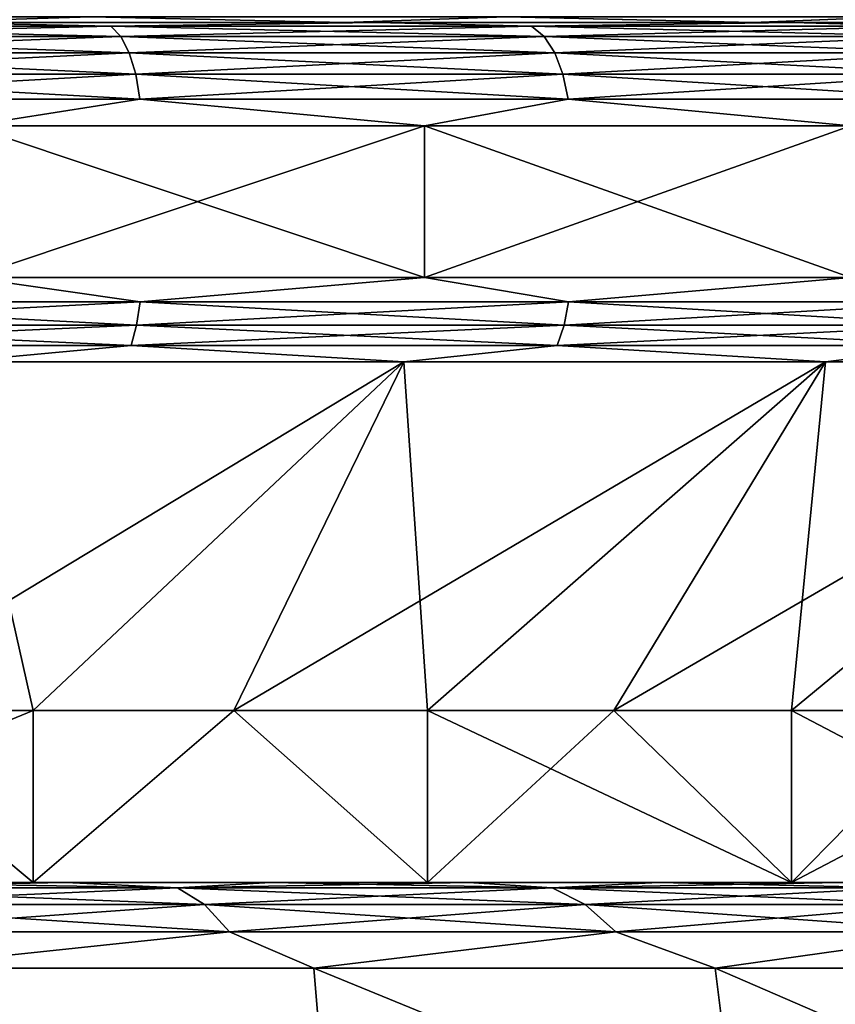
# Model space of a CAD drawing. Header units: millimetres. Extents: x -139 to 106, y -8 to 139.
# Tile 422 of 459: x 80.9 to 83.27, y 44.18 to 47.05. Entities that reach past the tile are written whole.
import ezdxf

# ---------------------------------------------------------------- set-up
doc = ezdxf.new("R2010")
doc.units = ezdxf.units.MM
doc.header["$LTSCALE"] = 53.842063
for name, color, linetype in [('168', 7, 'CONTINUOUS'), ('169', 7, 'CONTINUOUS'), ('170', 7, 'CONTINUOUS'), ('171', 7, 'CONTINUOUS'), ('172', 7, 'CONTINUOUS'), ('173', 7, 'CONTINUOUS'), ('174', 7, 'CONTINUOUS'), ('175', 7, 'CONTINUOUS'), ('176', 7, 'CONTINUOUS'), ('177', 7, 'CONTINUOUS'), ('178', 7, 'CONTINUOUS'), ('3', 7, 'CONTINUOUS'), ('411', 7, 'CONTINUOUS'), ('412', 7, 'CONTINUOUS'), ('418', 7, 'CONTINUOUS'), ('6', 7, 'CONTINUOUS')]:
    doc.layers.add(name, color=color, linetype=linetype)

msp = doc.modelspace()

# ---------------------------------------------------------------- linework, layer by layer
at = {"layer": '168', "color": 7, "linetype": 'CONTINUOUS', "true_color": 0x009900}
for points in [[(80.5778, 47.0379, -10.7527), (81.8442, 47.0379, -10.1828), (81.9374, 47.0379, -10.3597), (80.5778, 47.0379, -10.7527)], [(80.649, 47.0379, -10.9396), (80.5778, 47.0379, -10.7527), (81.9374, 47.0379, -10.3597), (80.649, 47.0379, -10.9396)], [(81.8445, 47.0379, 10.1826), (80.5781, 47.0379, 10.7526), (81.9372, 47.0379, 10.3599), (81.8445, 47.0379, 10.1826)], [(81.9372, 47.0379, 10.3599), (80.5781, 47.0379, 10.7526), (80.6488, 47.0379, 10.9397), (81.9372, 47.0379, 10.3599)], [(81.8442, 47.0379, -10.1828), (83.0326, 47.0379, -9.4644), (83.1465, 47.0379, -9.6288), (81.8442, 47.0379, -10.1828)], [(81.9374, 47.0379, -10.3597), (81.8442, 47.0379, -10.1828), (83.1465, 47.0379, -9.6288), (81.9374, 47.0379, -10.3597)], [(83.0329, 47.0379, 9.4642), (81.8445, 47.0379, 10.1826), (83.1463, 47.0379, 9.629), (83.0329, 47.0379, 9.4642)], [(83.1463, 47.0379, 9.629), (81.8445, 47.0379, 10.1826), (81.9372, 47.0379, 10.3599), (83.1463, 47.0379, 9.629)], [(83.0326, 47.0379, -9.4644), (84.1259, 47.0379, -8.6079), (84.2587, 47.0379, -8.7574), (83.0326, 47.0379, -9.4644)], [(83.1465, 47.0379, -9.6288), (83.0326, 47.0379, -9.4644), (84.2587, 47.0379, -8.7574), (83.1465, 47.0379, -9.6288)], [(84.1261, 47.0379, 8.6077), (83.0329, 47.0379, 9.4642), (84.2585, 47.0379, 8.7576), (84.1261, 47.0379, 8.6077)], [(84.2585, 47.0379, 8.7576), (83.0329, 47.0379, 9.4642), (83.1463, 47.0379, 9.629), (84.2585, 47.0379, 8.7576)]]:
    msp.add_3dface(points, dxfattribs=at)
at = {"layer": '169', "color": 7, "linetype": 'CONTINUOUS', "true_color": 0x009900}
for points in [[(81.1648, 47.0278, 10.8141), (80.6488, 47.0379, 10.9397), (79.8778, 47.0278, 11.2826), (81.1648, 47.0278, 10.8141)], [(81.1648, 47.0278, 10.8141), (79.8778, 47.0278, 11.2826), (81.1935, 46.9979, 10.8807), (81.1648, 47.0278, 10.8141)], [(79.8778, 47.0278, 11.2826), (79.8986, 46.9979, 11.352), (81.1935, 46.9979, 10.8807), (79.8778, 47.0278, 11.2826)], [(81.9372, 47.0379, 10.3599), (80.6488, 47.0379, 10.9397), (81.1648, 47.0278, 10.8141), (81.9372, 47.0379, 10.3599)], [(82.3887, 47.0278, 10.1995), (81.9372, 47.0379, 10.3599), (81.1648, 47.0278, 10.8141), (82.3887, 47.0278, 10.1995)], [(82.3887, 47.0278, 10.1995), (81.1648, 47.0278, 10.8141), (82.4249, 46.9979, 10.2622), (82.3887, 47.0278, 10.1995)], [(81.1648, 47.0278, 10.8141), (81.1935, 46.9979, 10.8807), (82.4249, 46.9979, 10.2622), (81.1648, 47.0278, 10.8141)], [(83.1463, 47.0379, 9.629), (81.9372, 47.0379, 10.3599), (82.3887, 47.0278, 10.1995), (83.1463, 47.0379, 9.629)], [(83.5329, 47.0278, 9.4469), (83.1463, 47.0379, 9.629), (82.3887, 47.0278, 10.1995), (83.5329, 47.0278, 9.4469)], [(83.5329, 47.0278, 9.4469), (82.3887, 47.0278, 10.1995), (83.5762, 46.9979, 9.505), (83.5329, 47.0278, 9.4469)], [(82.3887, 47.0278, 10.1995), (82.4249, 46.9979, 10.2622), (83.5762, 46.9979, 9.505), (82.3887, 47.0278, 10.1995)], [(84.2585, 47.0379, 8.7576), (83.1463, 47.0379, 9.629), (83.5329, 47.0278, 9.4469), (84.2585, 47.0379, 8.7576)], [(79.9164, 46.9502, 11.4116), (81.2181, 46.9502, 10.9378), (79.8986, 46.9979, 11.352), (79.9164, 46.9502, 11.4116)], [(79.8986, 46.9979, 11.352), (81.2181, 46.9502, 10.9378), (81.1935, 46.9979, 10.8807), (79.8986, 46.9979, 11.352)], [(81.2181, 46.9502, 10.9378), (82.456, 46.9502, 10.3161), (81.1935, 46.9979, 10.8807), (81.2181, 46.9502, 10.9378)], [(81.1935, 46.9979, 10.8807), (82.456, 46.9502, 10.3161), (82.4249, 46.9979, 10.2622), (81.1935, 46.9979, 10.8807)], [(82.456, 46.9502, 10.3161), (83.6134, 46.9502, 9.5549), (82.4249, 46.9979, 10.2622), (82.456, 46.9502, 10.3161)], [(82.4249, 46.9979, 10.2622), (83.6134, 46.9502, 9.5549), (83.5762, 46.9979, 9.505), (82.4249, 46.9979, 10.2622)], [(79.9301, 46.888, 11.4573), (81.237, 46.888, 10.9817), (79.9164, 46.9502, 11.4116), (79.9301, 46.888, 11.4573)], [(79.9164, 46.9502, 11.4116), (81.237, 46.888, 10.9817), (81.2181, 46.9502, 10.9378), (79.9164, 46.9502, 11.4116)], [(81.237, 46.888, 10.9817), (82.4799, 46.888, 10.3575), (81.2181, 46.9502, 10.9378), (81.237, 46.888, 10.9817)], [(81.2181, 46.9502, 10.9378), (82.4799, 46.888, 10.3575), (82.456, 46.9502, 10.3161), (81.2181, 46.9502, 10.9378)], [(82.4799, 46.888, 10.3575), (83.6419, 46.888, 9.5932), (82.456, 46.9502, 10.3161), (82.4799, 46.888, 10.3575)], [(82.456, 46.9502, 10.3161), (83.6419, 46.888, 9.5932), (83.6134, 46.9502, 9.5549), (82.456, 46.9502, 10.3161)], [(79.9387, 46.8156, 11.4861), (81.2489, 46.8156, 11.0092), (79.9301, 46.888, 11.4573), (79.9387, 46.8156, 11.4861)], [(79.9301, 46.888, 11.4573), (81.2489, 46.8156, 11.0092), (81.237, 46.888, 10.9817), (79.9301, 46.888, 11.4573)], [(81.2489, 46.8156, 11.0092), (82.4949, 46.8156, 10.3835), (81.237, 46.888, 10.9817), (81.2489, 46.8156, 11.0092)], [(81.237, 46.888, 10.9817), (82.4949, 46.8156, 10.3835), (82.4799, 46.888, 10.3575), (81.237, 46.888, 10.9817)], [(82.4949, 46.8156, 10.3835), (83.6598, 46.8156, 9.6173), (82.4799, 46.888, 10.3575), (82.4949, 46.8156, 10.3835)], [(82.4799, 46.888, 10.3575), (83.6598, 46.8156, 9.6173), (83.6419, 46.888, 9.5932), (82.4799, 46.888, 10.3575)], [(79.9387, 46.8156, 11.4861), (80.7552, 46.7379, 11.2202), (81.2489, 46.8156, 11.0092), (79.9387, 46.8156, 11.4861)], [(80.7552, 46.7379, 11.2202), (82.0767, 46.7379, 10.6255), (81.2489, 46.8156, 11.0092), (80.7552, 46.7379, 11.2202)], [(81.2489, 46.8156, 11.0092), (82.0767, 46.7379, 10.6255), (82.4949, 46.8156, 10.3835), (81.2489, 46.8156, 11.0092)], [(82.0767, 46.7379, 10.6255), (83.3168, 46.7379, 9.8758), (82.4949, 46.8156, 10.3835), (82.0767, 46.7379, 10.6255)], [(82.4949, 46.8156, 10.3835), (83.3168, 46.7379, 9.8758), (83.6598, 46.8156, 9.6173), (82.4949, 46.8156, 10.3835)]]:
    msp.add_3dface(points, dxfattribs=at)
at = {"layer": '170', "color": 7, "linetype": 'CONTINUOUS', "true_color": 0x009900}
for points in [[(79.8778, 47.0278, -11.2826), (80.649, 47.0379, -10.9396), (81.1648, 47.0278, -10.8141), (79.8778, 47.0278, -11.2826)], [(79.8778, 47.0278, -11.2826), (81.1648, 47.0278, -10.8141), (79.8986, 46.9979, -11.352), (79.8778, 47.0278, -11.2826)], [(81.1648, 47.0278, -10.8141), (81.1935, 46.9979, -10.8807), (79.8986, 46.9979, -11.352), (81.1648, 47.0278, -10.8141)], [(80.649, 47.0379, -10.9396), (81.9374, 47.0379, -10.3597), (81.1648, 47.0278, -10.8141), (80.649, 47.0379, -10.9396)], [(81.1648, 47.0278, -10.8141), (81.9374, 47.0379, -10.3597), (82.3887, 47.0278, -10.1995), (81.1648, 47.0278, -10.8141)], [(81.1648, 47.0278, -10.8141), (82.3887, 47.0278, -10.1995), (81.1935, 46.9979, -10.8807), (81.1648, 47.0278, -10.8141)], [(82.3887, 47.0278, -10.1995), (82.4249, 46.9979, -10.2622), (81.1935, 46.9979, -10.8807), (82.3887, 47.0278, -10.1995)], [(81.9374, 47.0379, -10.3597), (83.1465, 47.0379, -9.6288), (82.3887, 47.0278, -10.1995), (81.9374, 47.0379, -10.3597)], [(82.3887, 47.0278, -10.1995), (83.1465, 47.0379, -9.6288), (83.5329, 47.0278, -9.4469), (82.3887, 47.0278, -10.1995)], [(82.3887, 47.0278, -10.1995), (83.5329, 47.0278, -9.4469), (82.4249, 46.9979, -10.2622), (82.3887, 47.0278, -10.1995)], [(83.5329, 47.0278, -9.4469), (83.5762, 46.9979, -9.505), (82.4249, 46.9979, -10.2622), (83.5329, 47.0278, -9.4469)], [(83.1465, 47.0379, -9.6288), (84.2587, 47.0379, -8.7574), (83.5329, 47.0278, -9.4469), (83.1465, 47.0379, -9.6288)], [(81.1935, 46.9979, -10.8807), (79.9164, 46.9502, -11.4116), (79.8986, 46.9979, -11.352), (81.1935, 46.9979, -10.8807)], [(81.2181, 46.9502, -10.9378), (79.9164, 46.9502, -11.4116), (81.1935, 46.9979, -10.8807), (81.2181, 46.9502, -10.9378)], [(82.4249, 46.9979, -10.2622), (81.2181, 46.9502, -10.9378), (81.1935, 46.9979, -10.8807), (82.4249, 46.9979, -10.2622)], [(82.456, 46.9502, -10.3161), (81.2181, 46.9502, -10.9378), (82.4249, 46.9979, -10.2622), (82.456, 46.9502, -10.3161)], [(83.5762, 46.9979, -9.505), (82.456, 46.9502, -10.3161), (82.4249, 46.9979, -10.2622), (83.5762, 46.9979, -9.505)], [(83.6134, 46.9502, -9.5549), (82.456, 46.9502, -10.3161), (83.5762, 46.9979, -9.505), (83.6134, 46.9502, -9.5549)], [(81.2181, 46.9502, -10.9378), (79.9301, 46.888, -11.4573), (79.9164, 46.9502, -11.4116), (81.2181, 46.9502, -10.9378)], [(81.237, 46.888, -10.9817), (79.9301, 46.888, -11.4573), (81.2181, 46.9502, -10.9378), (81.237, 46.888, -10.9817)], [(82.456, 46.9502, -10.3161), (81.237, 46.888, -10.9817), (81.2181, 46.9502, -10.9378), (82.456, 46.9502, -10.3161)], [(82.4799, 46.888, -10.3575), (81.237, 46.888, -10.9817), (82.456, 46.9502, -10.3161), (82.4799, 46.888, -10.3575)], [(83.6134, 46.9502, -9.5549), (82.4799, 46.888, -10.3575), (82.456, 46.9502, -10.3161), (83.6134, 46.9502, -9.5549)], [(83.6419, 46.888, -9.5932), (82.4799, 46.888, -10.3575), (83.6134, 46.9502, -9.5549), (83.6419, 46.888, -9.5932)], [(81.237, 46.888, -10.9817), (79.9387, 46.8156, -11.4861), (79.9301, 46.888, -11.4573), (81.237, 46.888, -10.9817)], [(81.2489, 46.8156, -11.0092), (79.9387, 46.8156, -11.4861), (81.237, 46.888, -10.9817), (81.2489, 46.8156, -11.0092)], [(82.4799, 46.888, -10.3575), (81.2489, 46.8156, -11.0092), (81.237, 46.888, -10.9817), (82.4799, 46.888, -10.3575)], [(82.4949, 46.8156, -10.3835), (81.2489, 46.8156, -11.0092), (82.4799, 46.888, -10.3575), (82.4949, 46.8156, -10.3835)], [(83.6419, 46.888, -9.5932), (82.4949, 46.8156, -10.3835), (82.4799, 46.888, -10.3575), (83.6419, 46.888, -9.5932)], [(83.6598, 46.8156, -9.6173), (82.4949, 46.8156, -10.3835), (83.6419, 46.888, -9.5932), (83.6598, 46.8156, -9.6173)], [(81.2489, 46.8156, -11.0092), (80.7553, 46.7379, -11.2202), (79.9387, 46.8156, -11.4861), (81.2489, 46.8156, -11.0092)], [(82.0767, 46.7379, -10.6255), (80.7553, 46.7379, -11.2202), (81.2489, 46.8156, -11.0092), (82.0767, 46.7379, -10.6255)], [(82.4949, 46.8156, -10.3835), (82.0767, 46.7379, -10.6255), (81.2489, 46.8156, -11.0092), (82.4949, 46.8156, -10.3835)], [(83.3168, 46.7379, -9.8758), (82.0767, 46.7379, -10.6255), (82.4949, 46.8156, -10.3835), (83.3168, 46.7379, -9.8758)], [(83.6598, 46.8156, -9.6173), (83.3168, 46.7379, -9.8758), (82.4949, 46.8156, -10.3835), (83.6598, 46.8156, -9.6173)]]:
    msp.add_3dface(points, dxfattribs=at)
at = {"layer": '171', "color": 7, "linetype": 'CONTINUOUS', "true_color": 0x009900}
for points in [[(80.7553, 46.7379, -11.2202), (82.0767, 46.7379, -10.6255), (80.7553, 46.2969, -11.2202), (80.7553, 46.7379, -11.2202)], [(80.7553, 46.2969, -11.2202), (82.0767, 46.7379, -10.6255), (82.0767, 46.2969, -10.6255), (80.7553, 46.2969, -11.2202)], [(82.0767, 46.7379, -10.6255), (83.3168, 46.7379, -9.8758), (82.0767, 46.2969, -10.6255), (82.0767, 46.7379, -10.6255)], [(82.0767, 46.2969, -10.6255), (83.3168, 46.7379, -9.8758), (83.3168, 46.2969, -9.8758), (82.0767, 46.2969, -10.6255)]]:
    msp.add_3dface(points, dxfattribs=at)
at = {"layer": '172', "color": 7, "linetype": 'CONTINUOUS', "true_color": 0x009900}
for points in [[(82.0767, 46.7379, 10.6255), (80.7552, 46.7379, 11.2202), (82.0767, 46.2969, 10.6255), (82.0767, 46.7379, 10.6255)], [(82.0767, 46.2969, 10.6255), (80.7552, 46.7379, 11.2202), (80.7552, 46.2969, 11.2202), (82.0767, 46.2969, 10.6255)], [(83.3168, 46.7379, 9.8758), (82.0767, 46.7379, 10.6255), (83.3168, 46.2969, 9.8758), (83.3168, 46.7379, 9.8758)], [(83.3168, 46.2969, 9.8758), (82.0767, 46.7379, 10.6255), (82.0767, 46.2969, 10.6255), (83.3168, 46.2969, 9.8758)]]:
    msp.add_3dface(points, dxfattribs=at)
at = {"layer": '173', "color": 7, "linetype": 'CONTINUOUS', "true_color": 0x009900}
for points in [[(81.2496, 46.2258, 11.0107), (80.7552, 46.2969, 11.2202), (79.9392, 46.2258, 11.4877), (81.2496, 46.2258, 11.0107)], [(82.0767, 46.2969, 10.6255), (80.7552, 46.2969, 11.2202), (81.2496, 46.2258, 11.0107), (82.0767, 46.2969, 10.6255)], [(82.4957, 46.2258, 10.3849), (82.0767, 46.2969, 10.6255), (81.2496, 46.2258, 11.0107), (82.4957, 46.2258, 10.3849)], [(83.3168, 46.2969, 9.8758), (82.0767, 46.2969, 10.6255), (82.4957, 46.2258, 10.3849), (83.3168, 46.2969, 9.8758)], [(83.6608, 46.2258, 9.6186), (83.3168, 46.2969, 9.8758), (82.4957, 46.2258, 10.3849), (83.6608, 46.2258, 9.6186)], [(79.9392, 46.2258, 11.4877), (79.9319, 46.1585, 11.4634), (81.2395, 46.1585, 10.9875), (79.9392, 46.2258, 11.4877)], [(81.2496, 46.2258, 11.0107), (79.9392, 46.2258, 11.4877), (81.2395, 46.1585, 10.9875), (81.2496, 46.2258, 11.0107)], [(81.2496, 46.2258, 11.0107), (81.2395, 46.1585, 10.9875), (82.4831, 46.1585, 10.363), (81.2496, 46.2258, 11.0107)], [(82.4957, 46.2258, 10.3849), (81.2496, 46.2258, 11.0107), (82.4831, 46.1585, 10.363), (82.4957, 46.2258, 10.3849)], [(82.4957, 46.2258, 10.3849), (82.4831, 46.1585, 10.363), (83.6457, 46.1585, 9.5983), (82.4957, 46.2258, 10.3849)], [(83.6608, 46.2258, 9.6186), (82.4957, 46.2258, 10.3849), (83.6457, 46.1585, 9.5983), (83.6608, 46.2258, 9.6186)], [(79.9203, 46.0991, 11.4246), (81.2235, 46.0991, 10.9502), (79.9319, 46.1585, 11.4634), (79.9203, 46.0991, 11.4246)], [(79.9319, 46.1585, 11.4634), (81.2235, 46.0991, 10.9502), (81.2395, 46.1585, 10.9875), (79.9319, 46.1585, 11.4634)], [(81.2235, 46.0991, 10.9502), (82.4628, 46.0991, 10.3278), (81.2395, 46.1585, 10.9875), (81.2235, 46.0991, 10.9502)], [(81.2395, 46.1585, 10.9875), (82.4628, 46.0991, 10.3278), (82.4831, 46.1585, 10.363), (81.2395, 46.1585, 10.9875)], [(82.4628, 46.0991, 10.3278), (83.6214, 46.0991, 9.5658), (82.4831, 46.1585, 10.363), (82.4628, 46.0991, 10.3278)], [(82.4831, 46.1585, 10.363), (83.6214, 46.0991, 9.5658), (83.6457, 46.1585, 9.5983), (82.4831, 46.1585, 10.363)], [(79.9203, 46.0991, 11.4246), (80.7099, 46.0512, 11.1006), (81.2235, 46.0991, 10.9502), (79.9203, 46.0991, 11.4246)], [(80.7099, 46.0512, 11.1006), (82.0172, 46.0512, 10.5122), (81.2235, 46.0991, 10.9502), (80.7099, 46.0512, 11.1006)], [(81.2235, 46.0991, 10.9502), (82.0172, 46.0512, 10.5122), (82.4628, 46.0991, 10.3278), (81.2235, 46.0991, 10.9502)], [(82.0172, 46.0512, 10.5122), (83.2441, 46.0512, 9.7705), (82.4628, 46.0991, 10.3278), (82.0172, 46.0512, 10.5122)], [(82.4628, 46.0991, 10.3278), (83.2441, 46.0512, 9.7705), (83.6214, 46.0991, 9.5658), (82.4628, 46.0991, 10.3278)], [(83.2441, 46.0512, 9.7705), (84.3726, 46.0512, 8.8864), (83.6214, 46.0991, 9.5658), (83.2441, 46.0512, 9.7705)]]:
    msp.add_3dface(points, dxfattribs=at)
at = {"layer": '174', "color": 7, "linetype": 'CONTINUOUS', "true_color": 0x009900}
for points in [[(79.9392, 46.2258, -11.4877), (80.7553, 46.2969, -11.2202), (81.2496, 46.2258, -11.0107), (79.9392, 46.2258, -11.4877)], [(80.7553, 46.2969, -11.2202), (82.0767, 46.2969, -10.6255), (81.2496, 46.2258, -11.0107), (80.7553, 46.2969, -11.2202)], [(81.2496, 46.2258, -11.0107), (82.0767, 46.2969, -10.6255), (82.4957, 46.2258, -10.3849), (81.2496, 46.2258, -11.0107)], [(82.0767, 46.2969, -10.6255), (83.3168, 46.2969, -9.8758), (82.4957, 46.2258, -10.3849), (82.0767, 46.2969, -10.6255)], [(82.4957, 46.2258, -10.3849), (83.3168, 46.2969, -9.8758), (83.6608, 46.2258, -9.6186), (82.4957, 46.2258, -10.3849)], [(79.9392, 46.2258, -11.4877), (81.2496, 46.2258, -11.0107), (79.9319, 46.1585, -11.4634), (79.9392, 46.2258, -11.4877)], [(81.2496, 46.2258, -11.0107), (81.2395, 46.1585, -10.9875), (79.9319, 46.1585, -11.4634), (81.2496, 46.2258, -11.0107)], [(81.2496, 46.2258, -11.0107), (82.4957, 46.2258, -10.3849), (81.2395, 46.1585, -10.9875), (81.2496, 46.2258, -11.0107)], [(82.4957, 46.2258, -10.3849), (82.4831, 46.1585, -10.363), (81.2395, 46.1585, -10.9875), (82.4957, 46.2258, -10.3849)], [(82.4957, 46.2258, -10.3849), (83.6608, 46.2258, -9.6186), (82.4831, 46.1585, -10.363), (82.4957, 46.2258, -10.3849)], [(83.6608, 46.2258, -9.6186), (83.6457, 46.1585, -9.5983), (82.4831, 46.1585, -10.363), (83.6608, 46.2258, -9.6186)], [(81.2235, 46.0991, -10.9502), (79.9203, 46.0991, -11.4246), (81.2395, 46.1585, -10.9875), (81.2235, 46.0991, -10.9502)], [(81.2395, 46.1585, -10.9875), (79.9203, 46.0991, -11.4246), (79.9319, 46.1585, -11.4634), (81.2395, 46.1585, -10.9875)], [(82.4628, 46.0991, -10.3278), (81.2235, 46.0991, -10.9502), (82.4831, 46.1585, -10.363), (82.4628, 46.0991, -10.3278)], [(82.4831, 46.1585, -10.363), (81.2235, 46.0991, -10.9502), (81.2395, 46.1585, -10.9875), (82.4831, 46.1585, -10.363)], [(83.6214, 46.0991, -9.5658), (82.4628, 46.0991, -10.3278), (83.6457, 46.1585, -9.5983), (83.6214, 46.0991, -9.5658)], [(83.6457, 46.1585, -9.5983), (82.4628, 46.0991, -10.3278), (82.4831, 46.1585, -10.363), (83.6457, 46.1585, -9.5983)], [(81.2235, 46.0991, -10.9502), (80.7099, 46.0512, -11.1006), (79.9203, 46.0991, -11.4246), (81.2235, 46.0991, -10.9502)], [(82.0172, 46.0512, -10.5122), (80.7099, 46.0512, -11.1006), (81.2235, 46.0991, -10.9502), (82.0172, 46.0512, -10.5122)], [(82.4628, 46.0991, -10.3278), (82.0172, 46.0512, -10.5122), (81.2235, 46.0991, -10.9502), (82.4628, 46.0991, -10.3278)], [(83.2441, 46.0512, -9.7705), (82.0172, 46.0512, -10.5122), (82.4628, 46.0991, -10.3278), (83.2441, 46.0512, -9.7705)], [(83.6214, 46.0991, -9.5658), (83.2441, 46.0512, -9.7705), (82.4628, 46.0991, -10.3278), (83.6214, 46.0991, -9.5658)], [(84.3726, 46.0512, -8.8864), (83.2441, 46.0512, -9.7705), (83.6214, 46.0991, -9.5658), (84.3726, 46.0512, -8.8864)]]:
    msp.add_3dface(points, dxfattribs=at)
at = {"layer": '175', "color": 7, "linetype": 'CONTINUOUS', "true_color": 0x009900}
for points in [[(80.7099, 46.0512, -11.1006), (82.0172, 46.0512, -10.5122), (80.3379, 45.0379, -9.6929), (80.7099, 46.0512, -11.1006)], [(80.3379, 45.0379, -9.6929), (82.0172, 46.0512, -10.5122), (80.9386, 45.0379, -9.4329), (80.3379, 45.0379, -9.6929)], [(80.9386, 45.0379, -9.4329), (82.0172, 46.0512, -10.5122), (81.5223, 45.0379, -9.1355), (80.9386, 45.0379, -9.4329)], [(82.0172, 46.0512, -10.5122), (83.2441, 46.0512, -9.7705), (81.5223, 45.0379, -9.1355), (82.0172, 46.0512, -10.5122)], [(81.5223, 45.0379, -9.1355), (83.2441, 46.0512, -9.7705), (82.0861, 45.0379, -8.8021), (81.5223, 45.0379, -9.1355)], [(82.0861, 45.0379, -8.8021), (83.2441, 46.0512, -9.7705), (82.6275, 45.0379, -8.4341), (82.0861, 45.0379, -8.8021)], [(83.2441, 46.0512, -9.7705), (84.3726, 46.0512, -8.8864), (82.6275, 45.0379, -8.4341), (83.2441, 46.0512, -9.7705)], [(82.6275, 45.0379, -8.4341), (84.3726, 46.0512, -8.8864), (83.1452, 45.0379, -8.0325), (82.6275, 45.0379, -8.4341)], [(83.1452, 45.0379, -8.0325), (84.3726, 46.0512, -8.8864), (83.6364, 45.0379, -7.5995), (83.1452, 45.0379, -8.0325)]]:
    msp.add_3dface(points, dxfattribs=at)
at = {"layer": '176', "color": 7, "linetype": 'CONTINUOUS', "true_color": 0x009900}
for points in [[(80.9386, 45.0379, 9.4329), (80.7099, 46.0512, 11.1006), (80.3379, 45.0379, 9.6929), (80.9386, 45.0379, 9.4329)], [(82.0172, 46.0512, 10.5122), (80.7099, 46.0512, 11.1006), (80.9386, 45.0379, 9.4329), (82.0172, 46.0512, 10.5122)], [(81.5223, 45.0379, 9.1355), (82.0172, 46.0512, 10.5122), (80.9386, 45.0379, 9.4329), (81.5223, 45.0379, 9.1355)], [(82.0861, 45.0379, 8.8021), (82.0172, 46.0512, 10.5122), (81.5223, 45.0379, 9.1355), (82.0861, 45.0379, 8.8021)], [(83.2441, 46.0512, 9.7705), (82.0172, 46.0512, 10.5122), (82.0861, 45.0379, 8.8021), (83.2441, 46.0512, 9.7705)], [(82.6275, 45.0379, 8.4341), (83.2441, 46.0512, 9.7705), (82.0861, 45.0379, 8.8021), (82.6275, 45.0379, 8.4341)], [(83.1452, 45.0379, 8.0325), (83.2441, 46.0512, 9.7705), (82.6275, 45.0379, 8.4341), (83.1452, 45.0379, 8.0325)], [(84.3726, 46.0512, 8.8864), (83.2441, 46.0512, 9.7705), (83.1452, 45.0379, 8.0325), (84.3726, 46.0512, 8.8864)], [(83.6364, 45.0379, 7.5995), (84.3726, 46.0512, 8.8864), (83.1452, 45.0379, 8.0325), (83.6364, 45.0379, 7.5995)]]:
    msp.add_3dface(points, dxfattribs=at)
at = {"layer": '177', "color": 7, "linetype": 'CONTINUOUS', "true_color": 0x009900}
for points in [[(80.9388, 44.5379, 9.4328), (80.3379, 45.0379, 9.6929), (79.7215, 44.5379, 9.9148), (80.9388, 44.5379, 9.4328)], [(80.9386, 45.0379, 9.4329), (80.3379, 45.0379, 9.6929), (80.9388, 44.5379, 9.4328), (80.9386, 45.0379, 9.4329)], [(81.5223, 45.0379, 9.1355), (80.9386, 45.0379, 9.4329), (80.9388, 44.5379, 9.4328), (81.5223, 45.0379, 9.1355)], [(82.086, 44.5379, 8.8021), (81.5223, 45.0379, 9.1355), (80.9388, 44.5379, 9.4328), (82.086, 44.5379, 8.8021)], [(82.0861, 45.0379, 8.8021), (81.5223, 45.0379, 9.1355), (82.086, 44.5379, 8.8021), (82.0861, 45.0379, 8.8021)], [(83.1451, 44.5379, 8.0326), (82.0861, 45.0379, 8.8021), (82.086, 44.5379, 8.8021), (83.1451, 44.5379, 8.0326)], [(82.6275, 45.0379, 8.4341), (82.0861, 45.0379, 8.8021), (83.1451, 44.5379, 8.0326), (82.6275, 45.0379, 8.4341)], [(83.1452, 45.0379, 8.0325), (82.6275, 45.0379, 8.4341), (83.1451, 44.5379, 8.0326), (83.1452, 45.0379, 8.0325)], [(84.0995, 44.5379, 7.1364), (83.1452, 45.0379, 8.0325), (83.1451, 44.5379, 8.0326), (84.0995, 44.5379, 7.1364)], [(83.6364, 45.0379, 7.5995), (83.1452, 45.0379, 8.0325), (84.0995, 44.5379, 7.1364), (83.6364, 45.0379, 7.5995)]]:
    msp.add_3dface(points, dxfattribs=at)
at = {"layer": '178', "color": 7, "linetype": 'CONTINUOUS', "true_color": 0x009900}
for points in [[(80.3379, 45.0379, -9.6929), (80.9386, 45.0379, -9.4329), (79.7215, 44.5379, -9.9148), (80.3379, 45.0379, -9.6929)], [(79.7215, 44.5379, -9.9148), (80.9386, 45.0379, -9.4329), (80.9388, 44.5379, -9.4328), (79.7215, 44.5379, -9.9148)], [(80.9386, 45.0379, -9.4329), (81.5223, 45.0379, -9.1355), (80.9388, 44.5379, -9.4328), (80.9386, 45.0379, -9.4329)], [(80.9388, 44.5379, -9.4328), (81.5223, 45.0379, -9.1355), (82.086, 44.5379, -8.8021), (80.9388, 44.5379, -9.4328)], [(81.5223, 45.0379, -9.1355), (82.0861, 45.0379, -8.8021), (82.086, 44.5379, -8.8021), (81.5223, 45.0379, -9.1355)], [(82.0861, 45.0379, -8.8021), (82.6275, 45.0379, -8.4341), (82.086, 44.5379, -8.8021), (82.0861, 45.0379, -8.8021)], [(82.086, 44.5379, -8.8021), (82.6275, 45.0379, -8.4341), (83.1451, 44.5379, -8.0326), (82.086, 44.5379, -8.8021)], [(82.6275, 45.0379, -8.4341), (83.1452, 45.0379, -8.0325), (83.1451, 44.5379, -8.0326), (82.6275, 45.0379, -8.4341)], [(83.1452, 45.0379, -8.0325), (83.6364, 45.0379, -7.5995), (83.1451, 44.5379, -8.0326), (83.1452, 45.0379, -8.0325)], [(83.6364, 45.0379, -7.5995), (84.0995, 45.0379, -7.1364), (83.1451, 44.5379, -8.0326), (83.6364, 45.0379, -7.5995)], [(83.1451, 44.5379, -8.0326), (84.0995, 45.0379, -7.1364), (84.0995, 44.5379, -7.1364), (83.1451, 44.5379, -8.0326)]]:
    msp.add_3dface(points, dxfattribs=at)
at = {"layer": '3', "color": 8, "linetype": 'CONTINUOUS'}
for points in [[(79.8352, 47.0549, 11.1404), (80.5781, 47.0379, 10.7526), (81.106, 47.0549, 10.6778), (79.8352, 47.0549, 11.1404)], [(80.5781, 47.0379, 10.7526), (81.8445, 47.0379, 10.1826), (81.106, 47.0549, 10.6778), (80.5781, 47.0379, 10.7526)], [(81.106, 47.0549, 10.6778), (81.8445, 47.0379, 10.1826), (82.3145, 47.0549, 10.0709), (81.106, 47.0549, 10.6778)], [(81.8445, 47.0379, 10.1826), (83.0329, 47.0379, 9.4642), (82.3145, 47.0549, 10.0709), (81.8445, 47.0379, 10.1826)], [(82.3145, 47.0549, 10.0709), (83.0329, 47.0379, 9.4642), (83.4443, 47.0549, 9.3278), (82.3145, 47.0549, 10.0709)], [(83.0329, 47.0379, 9.4642), (84.1261, 47.0379, 8.6077), (83.4443, 47.0549, 9.3278), (83.0329, 47.0379, 9.4642)]]:
    msp.add_3dface(points, dxfattribs=at)
at = {"layer": '411', "linetype": 'CONTINUOUS'}
for points in [[(80.5367, 43.7847, 11.0907), (81.7969, 43.7847, 10.5471), (80.5096, 44.2879, 10.5724), (80.5367, 43.7847, 11.0907)], [(80.5096, 44.2879, 10.5724), (81.7969, 43.7847, 10.5471), (81.7547, 44.2879, 10.012), (80.5096, 44.2879, 10.5724)], [(81.7969, 43.7847, -10.5471), (80.5367, 43.7847, -11.0907), (80.5096, 44.2879, -10.5724), (81.7969, 43.7847, -10.5471)], [(81.7547, 44.2879, -10.012), (81.7969, 43.7847, -10.5471), (80.5096, 44.2879, -10.5724), (81.7547, 44.2879, -10.012)], [(81.7969, 43.7847, 10.5471), (82.9856, 43.7847, 9.8608), (81.7547, 44.2879, 10.012), (81.7969, 43.7847, 10.5471)], [(81.7547, 44.2879, 10.012), (82.9856, 43.7847, 9.8608), (82.9232, 44.2879, 9.3056), (81.7547, 44.2879, 10.012)], [(82.9856, 43.7847, -9.8608), (81.7969, 43.7847, -10.5471), (81.7547, 44.2879, -10.012), (82.9856, 43.7847, -9.8608)], [(82.9232, 44.2879, -9.3056), (82.9856, 43.7847, -9.8608), (81.7547, 44.2879, -10.012), (82.9232, 44.2879, -9.3056)], [(82.9856, 43.7847, 9.8608), (84.0865, 43.7847, 9.0412), (82.9232, 44.2879, 9.3056), (82.9856, 43.7847, 9.8608)], [(82.9232, 44.2879, 9.3056), (84.0865, 43.7847, 9.0412), (83.9981, 44.2879, 8.4635), (82.9232, 44.2879, 9.3056)], [(84.0865, 43.7847, -9.0412), (82.9856, 43.7847, -9.8608), (82.9232, 44.2879, -9.3056), (84.0865, 43.7847, -9.0412)], [(83.9981, 44.2879, -8.4635), (84.0865, 43.7847, -9.0412), (82.9232, 44.2879, -9.3056), (83.9981, 44.2879, -8.4635)]]:
    msp.add_3dface(points, dxfattribs=at)
at = {"layer": '412', "linetype": 'CONTINUOUS'}
for points in [[(80.9388, 44.5379, 9.4328), (79.7215, 44.5379, 9.9148), (80.4198, 44.5379, 9.8978), (80.9388, 44.5379, 9.4328)], [(79.7215, 44.5379, -9.9148), (80.9388, 44.5379, -9.4328), (79.7904, 44.5379, -10.1245), (79.7215, 44.5379, -9.9148)], [(79.7904, 44.5379, -10.1245), (80.9388, 44.5379, -9.4328), (80.4198, 44.5379, -9.8978), (79.7904, 44.5379, -10.1245)], [(81.0337, 44.5379, 9.6321), (80.9388, 44.5379, 9.4328), (80.4198, 44.5379, 9.8978), (81.0337, 44.5379, 9.6321)], [(80.4198, 44.5379, -9.8978), (80.9388, 44.5379, -9.4328), (81.0337, 44.5379, -9.6321), (80.4198, 44.5379, -9.8978)], [(82.086, 44.5379, 8.8021), (80.9388, 44.5379, 9.4328), (81.6296, 44.5379, 9.3284), (82.086, 44.5379, 8.8021)], [(81.6296, 44.5379, 9.3284), (80.9388, 44.5379, 9.4328), (81.0337, 44.5379, 9.6321), (81.6296, 44.5379, 9.3284)], [(80.9388, 44.5379, -9.4328), (82.086, 44.5379, -8.8021), (81.0337, 44.5379, -9.6321), (80.9388, 44.5379, -9.4328)], [(81.0337, 44.5379, -9.6321), (82.086, 44.5379, -8.8021), (81.6296, 44.5379, -9.3284), (81.0337, 44.5379, -9.6321)], [(82.2052, 44.5379, 8.9879), (82.086, 44.5379, 8.8021), (81.6296, 44.5379, 9.3284), (82.2052, 44.5379, 8.9879)], [(81.6296, 44.5379, -9.3284), (82.086, 44.5379, -8.8021), (82.2052, 44.5379, -8.9879), (81.6296, 44.5379, -9.3284)], [(83.1451, 44.5379, 8.0326), (82.086, 44.5379, 8.8021), (82.7583, 44.5379, 8.612), (83.1451, 44.5379, 8.0326)], [(82.7583, 44.5379, 8.612), (82.086, 44.5379, 8.8021), (82.2052, 44.5379, 8.9879), (82.7583, 44.5379, 8.612)], [(82.086, 44.5379, -8.8021), (83.1451, 44.5379, -8.0326), (82.2052, 44.5379, -8.9879), (82.086, 44.5379, -8.8021)], [(82.2052, 44.5379, -8.9879), (83.1451, 44.5379, -8.0326), (82.7583, 44.5379, -8.6119), (82.2052, 44.5379, -8.9879)], [(83.2866, 44.5379, 8.202), (83.1451, 44.5379, 8.0326), (82.7583, 44.5379, 8.612), (83.2866, 44.5379, 8.202)], [(82.7583, 44.5379, -8.6119), (83.1451, 44.5379, -8.0326), (83.2867, 44.5379, -8.202), (82.7583, 44.5379, -8.6119)], [(84.0995, 44.5379, 7.1364), (83.1451, 44.5379, 8.0326), (83.7882, 44.5379, 7.7598), (84.0995, 44.5379, 7.1364)], [(83.7882, 44.5379, 7.7598), (83.1451, 44.5379, 8.0326), (83.2866, 44.5379, 8.202), (83.7882, 44.5379, 7.7598)], [(83.1451, 44.5379, -8.0326), (84.0995, 44.5379, -7.1364), (83.2867, 44.5379, -8.202), (83.1451, 44.5379, -8.0326)]]:
    msp.add_3dface(points, dxfattribs=at)
at = {"layer": '418', "linetype": 'CONTINUOUS'}
for points in [[(80.4198, 44.5379, -9.8978), (81.0337, 44.5379, -9.6321), (80.2025, 44.5217, -10.1726), (80.4198, 44.5379, -9.8978)], [(80.2025, 44.5217, -10.1726), (81.0337, 44.5379, -9.6321), (81.3585, 44.5217, -9.674), (80.2025, 44.5217, -10.1726)], [(81.3585, 44.5217, 9.674), (80.4198, 44.5379, 9.8978), (80.2025, 44.5217, 10.1726), (81.3585, 44.5217, 9.674)], [(81.0337, 44.5379, 9.6321), (80.4198, 44.5379, 9.8978), (81.3585, 44.5217, 9.674), (81.0337, 44.5379, 9.6321)], [(81.0337, 44.5379, -9.6321), (81.6296, 44.5379, -9.3284), (81.3585, 44.5217, -9.674), (81.0337, 44.5379, -9.6321)], [(81.6296, 44.5379, 9.3284), (81.0337, 44.5379, 9.6321), (81.3585, 44.5217, 9.674), (81.6296, 44.5379, 9.3284)], [(81.6296, 44.5379, -9.3284), (82.2052, 44.5379, -8.9879), (81.3585, 44.5217, -9.674), (81.6296, 44.5379, -9.3284)], [(81.3585, 44.5217, -9.674), (82.2052, 44.5379, -8.9879), (82.4487, 44.5217, -9.0445), (81.3585, 44.5217, -9.674)], [(82.4487, 44.5217, 9.0445), (81.6296, 44.5379, 9.3284), (81.3585, 44.5217, 9.674), (82.4487, 44.5217, 9.0445)], [(82.2052, 44.5379, 8.9879), (81.6296, 44.5379, 9.3284), (82.4487, 44.5217, 9.0445), (82.2052, 44.5379, 8.9879)], [(82.2052, 44.5379, -8.9879), (82.7583, 44.5379, -8.6119), (82.4487, 44.5217, -9.0445), (82.2052, 44.5379, -8.9879)], [(82.7583, 44.5379, 8.612), (82.2052, 44.5379, 8.9879), (82.4487, 44.5217, 9.0445), (82.7583, 44.5379, 8.612)], [(82.7583, 44.5379, -8.6119), (83.2867, 44.5379, -8.202), (82.4487, 44.5217, -9.0445), (82.7583, 44.5379, -8.6119)], [(82.4487, 44.5217, -9.0445), (83.2867, 44.5379, -8.202), (83.4585, 44.5217, -8.2928), (82.4487, 44.5217, -9.0445)], [(83.4585, 44.5217, 8.2928), (82.7583, 44.5379, 8.612), (82.4487, 44.5217, 9.0445), (83.4585, 44.5217, 8.2928)], [(83.2866, 44.5379, 8.202), (82.7583, 44.5379, 8.612), (83.4585, 44.5217, 8.2928), (83.2866, 44.5379, 8.202)], [(80.2025, 44.5217, -10.1726), (81.3585, 44.5217, -9.674), (80.262, 44.4733, -10.3361), (80.2025, 44.5217, -10.1726)], [(81.3585, 44.5217, 9.674), (80.2025, 44.5217, 10.1726), (81.4366, 44.4733, 9.8295), (81.3585, 44.5217, 9.674)], [(81.4366, 44.4733, 9.8295), (80.2025, 44.5217, 10.1726), (80.262, 44.4733, 10.3361), (81.4366, 44.4733, 9.8295)], [(80.262, 44.4733, -10.3361), (81.3585, 44.5217, -9.674), (81.4366, 44.4733, -9.8295), (80.262, 44.4733, -10.3361)], [(81.3585, 44.5217, -9.674), (82.4487, 44.5217, -9.0445), (81.4366, 44.4733, -9.8295), (81.3585, 44.5217, -9.674)], [(82.4487, 44.5217, 9.0445), (81.3585, 44.5217, 9.674), (82.5443, 44.4733, 9.1899), (82.4487, 44.5217, 9.0445)], [(82.5443, 44.4733, 9.1899), (81.3585, 44.5217, 9.674), (81.4366, 44.4733, 9.8295), (82.5443, 44.4733, 9.1899)], [(81.4366, 44.4733, -9.8295), (82.4487, 44.5217, -9.0445), (82.5443, 44.4733, -9.1899), (81.4366, 44.4733, -9.8295)], [(82.4487, 44.5217, -9.0445), (83.4585, 44.5217, -8.2928), (82.5443, 44.4733, -9.1899), (82.4487, 44.5217, -9.0445)], [(83.4585, 44.5217, 8.2928), (82.4487, 44.5217, 9.0445), (83.5703, 44.4733, 8.4261), (83.4585, 44.5217, 8.2928)], [(83.5703, 44.4733, 8.4261), (82.4487, 44.5217, 9.0445), (82.5443, 44.4733, 9.1899), (83.5703, 44.4733, 8.4261)], [(82.5443, 44.4733, -9.1899), (83.4585, 44.5217, -8.2928), (83.5703, 44.4733, -8.4261), (82.5443, 44.4733, -9.1899)], [(80.262, 44.4733, -10.3361), (81.4366, 44.4733, -9.8295), (80.3176, 44.3944, -10.4888), (80.262, 44.4733, -10.3361)], [(81.4366, 44.4733, 9.8295), (80.262, 44.4733, 10.3361), (81.5095, 44.3944, 9.9747), (81.4366, 44.4733, 9.8295)], [(81.5095, 44.3944, 9.9747), (80.262, 44.4733, 10.3361), (80.3176, 44.3944, 10.4888), (81.5095, 44.3944, 9.9747)], [(80.3176, 44.3944, -10.4888), (81.4366, 44.4733, -9.8295), (81.5095, 44.3944, -9.9747), (80.3176, 44.3944, -10.4888)], [(81.4366, 44.4733, -9.8295), (82.5443, 44.4733, -9.1899), (81.5095, 44.3944, -9.9747), (81.4366, 44.4733, -9.8295)], [(82.5443, 44.4733, 9.1899), (81.4366, 44.4733, 9.8295), (82.6336, 44.3944, 9.3257), (82.5443, 44.4733, 9.1899)], [(82.6336, 44.3944, 9.3257), (81.4366, 44.4733, 9.8295), (81.5095, 44.3944, 9.9747), (82.6336, 44.3944, 9.3257)], [(81.5095, 44.3944, -9.9747), (82.5443, 44.4733, -9.1899), (82.6336, 44.3944, -9.3257), (81.5095, 44.3944, -9.9747)], [(82.5443, 44.4733, -9.1899), (83.5703, 44.4733, -8.4261), (82.6336, 44.3944, -9.3257), (82.5443, 44.4733, -9.1899)], [(83.5703, 44.4733, 8.4261), (82.5443, 44.4733, 9.1899), (83.6748, 44.3944, 8.5506), (83.5703, 44.4733, 8.4261)], [(83.6748, 44.3944, 8.5506), (82.5443, 44.4733, 9.1899), (82.6336, 44.3944, 9.3257), (83.6748, 44.3944, 8.5506)], [(82.6336, 44.3944, -9.3257), (83.5703, 44.4733, -8.4261), (83.6748, 44.3944, -8.5506), (82.6336, 44.3944, -9.3257)], [(80.5096, 44.2879, 10.5724), (81.5095, 44.3944, 9.9747), (80.3176, 44.3944, 10.4888), (80.5096, 44.2879, 10.5724)], [(80.5096, 44.2879, -10.5724), (80.3176, 44.3944, -10.4888), (81.5095, 44.3944, -9.9747), (80.5096, 44.2879, -10.5724)], [(80.5096, 44.2879, 10.5724), (81.7547, 44.2879, 10.012), (81.5095, 44.3944, 9.9747), (80.5096, 44.2879, 10.5724)], [(81.7547, 44.2879, -10.012), (80.5096, 44.2879, -10.5724), (81.5095, 44.3944, -9.9747), (81.7547, 44.2879, -10.012)], [(81.7547, 44.2879, 10.012), (82.6336, 44.3944, 9.3257), (81.5095, 44.3944, 9.9747), (81.7547, 44.2879, 10.012)], [(81.7547, 44.2879, -10.012), (81.5095, 44.3944, -9.9747), (82.6336, 44.3944, -9.3257), (81.7547, 44.2879, -10.012)], [(81.7547, 44.2879, 10.012), (82.9232, 44.2879, 9.3056), (82.6336, 44.3944, 9.3257), (81.7547, 44.2879, 10.012)], [(82.9232, 44.2879, -9.3056), (81.7547, 44.2879, -10.012), (82.6336, 44.3944, -9.3257), (82.9232, 44.2879, -9.3056)], [(82.9232, 44.2879, 9.3056), (83.6748, 44.3944, 8.5506), (82.6336, 44.3944, 9.3257), (82.9232, 44.2879, 9.3056)], [(82.9232, 44.2879, -9.3056), (82.6336, 44.3944, -9.3257), (83.6748, 44.3944, -8.5506), (82.9232, 44.2879, -9.3056)], [(82.9232, 44.2879, 9.3056), (83.9981, 44.2879, 8.4635), (83.6748, 44.3944, 8.5506), (82.9232, 44.2879, 9.3056)], [(83.9981, 44.2879, -8.4635), (82.9232, 44.2879, -9.3056), (83.6748, 44.3944, -8.5506), (83.9981, 44.2879, -8.4635)]]:
    msp.add_3dface(points, dxfattribs=at)
at = {"layer": '6', "color": 8, "linetype": 'CONTINUOUS'}
for points in [[(81.106, 47.0549, -10.6778), (80.5778, 47.0379, -10.7527), (79.8352, 47.0549, -11.1404), (81.106, 47.0549, -10.6778)], [(81.8442, 47.0379, -10.1828), (80.5778, 47.0379, -10.7527), (81.106, 47.0549, -10.6778), (81.8442, 47.0379, -10.1828)], [(82.3145, 47.0549, -10.0709), (81.8442, 47.0379, -10.1828), (81.106, 47.0549, -10.6778), (82.3145, 47.0549, -10.0709)], [(83.0326, 47.0379, -9.4644), (81.8442, 47.0379, -10.1828), (82.3145, 47.0549, -10.0709), (83.0326, 47.0379, -9.4644)], [(83.4443, 47.0549, -9.3278), (83.0326, 47.0379, -9.4644), (82.3145, 47.0549, -10.0709), (83.4443, 47.0549, -9.3278)], [(84.1259, 47.0379, -8.6079), (83.0326, 47.0379, -9.4644), (83.4443, 47.0549, -9.3278), (84.1259, 47.0379, -8.6079)]]:
    msp.add_3dface(points, dxfattribs=at)

doc.saveas('drawing.dxf')
